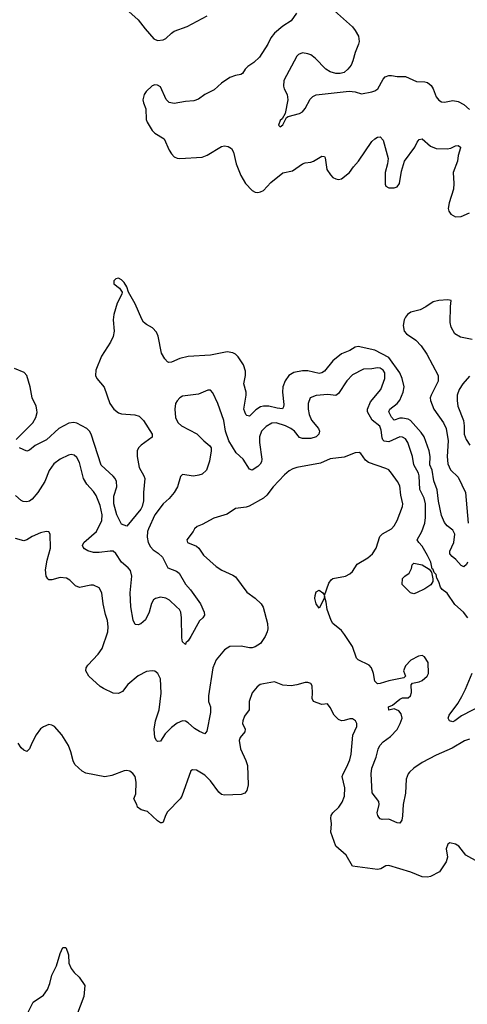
# Model space of a CAD drawing. Header units: inches. Extents: x 1839270 to 1929235, y 762242 to 910350.
# Tile 268 of 362: x 1891480 to 1894695, y 874554 to 881626. Entities that reach past the tile are written whole.
import ezdxf

# ---------------------------------------------------------------- set-up
doc = ezdxf.new("R2010")
doc.units = ezdxf.units.IN
doc.header["$MEASUREMENT"] = 0
doc.layers.add('B8897', color=7, linetype='Continuous')
doc.layers.add('B8898', color=7, linetype='Continuous')

msp = doc.modelspace()

# ---------------------------------------------------------------- linework, layer by layer
at = {"layer": 'B8897', "color": 5}
for points, elevation in [([(1894696.4, 877730), (1894690, 877714), (1894670, 877697.2), (1894650, 877705.2), (1894612.7, 877750), (1894586.6, 877770), (1894569.5, 877790), (1894569.7, 877810), (1894599.2, 877870), (1894604, 877930), (1894590, 877959.5), (1894550, 877992), (1894530, 878015.1), (1894510, 878065.2), (1894488, 878168), (1894478.1, 878250), (1894454.2, 878314.2), (1894443.4, 878390), (1894426.1, 878430), (1894426.9, 878490), (1894421, 878530), (1894383.8, 878630), (1894362.3, 878662.3), (1894286.6, 878746.6), (1894270, 878756.4), (1894230, 878765.4), (1894210, 878763.2), (1894170, 878748.7), (1894150, 878771.1), (1894130.8, 878810), (1894138.5, 878830), (1894190, 878868.8), (1894210, 878894), (1894234, 878950), (1894240.8, 878990), (1894227.3, 879050), (1894209.5, 879090), (1894130, 879199.5), (1894030, 879252.3), (1893910, 879278.3), (1893890, 879274), (1893850, 879250.8), (1893790, 879227.1), (1893730, 879175.3), (1893670, 879102.7), (1893650, 879088.9), (1893630, 879084.8), (1893550, 879103.2), (1893510, 879104), (1893447.8, 879092.2), (1893412.2, 879070), (1893387, 879033), (1893370.1, 878989.9), (1893366.4, 878950), (1893376.4, 878863.6), (1893375.2, 878844.7), (1893368.1, 878831.9), (1893330, 878835.1), (1893270, 878851.6), (1893230, 878849.8), (1893210, 878844.8), (1893174.9, 878825.1), (1893130, 878779.7), (1893110, 878783), (1893103.5, 878790), (1893089.8, 878830), (1893106.5, 878930), (1893105.3, 878950), (1893088.7, 879010), (1893100.8, 879070), (1893101.8, 879101.8), (1893086.3, 879146.3), (1893050, 879205.6), (1893030, 879224.2), (1893010, 879233.6), (1892970, 879239.6), (1892850, 879217.6), (1892690, 879208.2), (1892630, 879192.8), (1892570, 879165.4), (1892550, 879165.1), (1892542, 879170), (1892521, 879190), (1892499.3, 879230), (1892473.7, 879353.7), (1892461.3, 879381.3), (1892433.6, 879413.6), (1892390, 879436.9), (1892370, 879453.3), (1892356.2, 879476.2), (1892310, 879586), (1892262, 879670), (1892250, 879708.7), (1892230, 879739), (1892210, 879759), (1892190, 879769), (1892170, 879764), (1892156, 879750), (1892154.8, 879730), (1892197.5, 879697.5), (1892214.8, 879670), (1892214, 879654), (1892180.3, 879590), (1892154.6, 879510), (1892150.3, 879470), (1892158, 879390), (1892151.4, 879350), (1892132.7, 879310), (1892066.9, 879210), (1892026.2, 879110), (1892024.1, 879070), (1892033.8, 879050), (1892086.3, 878986.3), (1892127.6, 878870), (1892155.6, 878830), (1892190, 878803.2), (1892210, 878796.1), (1892307.6, 878787.6), (1892338.2, 878778.2), (1892370, 878748), (1892431.1, 878650), (1892430, 878627.8), (1892351.5, 878570), (1892331.8, 878550), (1892323.1, 878530), (1892323.2, 878490), (1892337.2, 878410), (1892371.4, 878350), (1892377.3, 878330), (1892368.7, 878230), (1892369.3, 878170), (1892359.3, 878130), (1892350, 878111.3), (1892250, 877989.2), (1892210, 878002.7), (1892178.1, 878070), (1892155.5, 878150), (1892156.4, 878203.6), (1892176.5, 878270), (1892174.8, 878310), (1892165, 878330), (1892150, 878346.6), (1892065.6, 878425.6), (1891992.7, 878650), (1891981.7, 878670), (1891962.2, 878690), (1891890, 878727.3), (1891867.5, 878732.5), (1891831.4, 878728.6), (1891760.2, 878690), (1891672.4, 878607.6), (1891591.7, 878568.3), (1891550, 878535.3), (1891530, 878527.2), (1891477, 878550)], 620), ([(1894730, 879329.9), (1894646.4, 879346.4), (1894606.3, 879370), (1894578.7, 879418.7), (1894570.7, 879450.7), (1894573.6, 879566.4), (1894579.3, 879610), (1894554.3, 879614.3), (1894490, 879609.7), (1894450, 879599.7), (1894397.1, 879562.9), (1894357.1, 879542.9), (1894290, 879525.8), (1894266.2, 879510), (1894251.3, 879490), (1894241.8, 879470), (1894234.2, 879430), (1894241.6, 879390), (1894258.9, 879370), (1894325.1, 879325.1), (1894364, 879284), (1894403.3, 879223.2), (1894485.5, 879070), (1894484.8, 879030), (1894434, 878930), (1894429.1, 878910), (1894430.1, 878890), (1894455.4, 878830), (1894523.3, 878730), (1894543.9, 878690), (1894557.4, 878602.6), (1894549.5, 878490), (1894556, 878436), (1894573.7, 878393.7), (1894630, 878340.7), (1894680.9, 878230), (1894701.8, 878010)], 620), ([(1891454.5, 878610), (1891574.5, 878730), (1891596, 878770), (1891604.1, 878804.1), (1891603.8, 878823.8), (1891597.3, 878850), (1891569.8, 878910), (1891555.6, 878990), (1891529.7, 879069.7), (1891512.3, 879092.3), (1891441.3, 879121.3)], 620), ([(1894699.1, 877330), (1894667.1, 877370), (1894606, 877426), (1894550, 877507.8), (1894514.2, 877534.2), (1894502.4, 877550), (1894490, 877588.7), (1894475.4, 877615.4), (1894470, 877641.2), (1894455.6, 877655.6), (1894450, 877677.2), (1894442, 877682), (1894432.1, 877730), (1894410, 877778), (1894370, 877844.5), (1894346, 877870), (1894335.1, 877890), (1894369.3, 877950.7), (1894390.4, 878009.6), (1894395, 878050), (1894394.2, 878150), (1894384.9, 878190), (1894352.6, 878252.6), (1894349.2, 878350), (1894343.4, 878370), (1894310.6, 878430), (1894302, 878490), (1894268.7, 878588.7), (1894250, 878615.3), (1894230, 878627.8), (1894210, 878629.8), (1894130, 878594.3), (1894098.7, 878598.7), (1894088.9, 878608.9), (1894083.9, 878623.9), (1894077, 878677), (1894067.2, 878707.2), (1894010.4, 878750.4), (1893977.1, 878810), (1893977.1, 878830), (1893998.3, 878881.7), (1894073.5, 878970), (1894103.5, 879050), (1894102, 879090), (1894090, 879109.6), (1894070, 879123.1), (1894050, 879125.6), (1894010, 879118.2), (1893950, 879117.1), (1893870, 879074.5), (1893830, 879033.1), (1893770, 878942.3), (1893750, 878928.2), (1893693.3, 878933.3), (1893610, 878927.4), (1893566, 878910), (1893551.4, 878868.6), (1893551.3, 878830), (1893558.4, 878790), (1893576.2, 878750), (1893625.7, 878690), (1893632.9, 878670), (1893628.9, 878650), (1893610, 878629.8), (1893570, 878618.4), (1893510, 878617.3), (1893490, 878625.6), (1893453, 878670), (1893428.2, 878690), (1893390, 878709.9), (1893321.2, 878730), (1893290, 878728.9), (1893250, 878705.5), (1893216.1, 878670), (1893202.2, 878630), (1893201.1, 878590), (1893218.6, 878470), (1893215.4, 878450), (1893206.5, 878433.5), (1893190, 878417.2), (1893150, 878391.6), (1893130, 878397.6), (1893084.8, 878470), (1893035, 878515), (1892982.1, 878602.1), (1892958.5, 878670), (1892946.5, 878746.5), (1892903.5, 878870), (1892867.3, 878947.3), (1892850, 878965.2), (1892830, 878964.5), (1892762.9, 878937.1), (1892650, 878921.3), (1892630, 878909.6), (1892610.2, 878889.8), (1892599.5, 878870), (1892593.1, 878830), (1892598.9, 878770), (1892607.1, 878747.1), (1892618.4, 878730), (1892642, 878710), (1892751.3, 878651.3), (1892801.6, 878601.6), (1892845.7, 878565.7), (1892854.9, 878550), (1892855.8, 878530), (1892843.9, 878456.1), (1892820.4, 878390), (1892790, 878362.4), (1892766.3, 878353.7), (1892728.5, 878348.5), (1892650, 878359.3), (1892634.4, 878345.6), (1892612.4, 878270), (1892590.2, 878230), (1892553.3, 878186.7), (1892510, 878148.2), (1892450, 878069.7), (1892403.8, 877970), (1892397.8, 877950), (1892395, 877910), (1892402.6, 877870), (1892418.9, 877838.9), (1892438.3, 877818.3), (1892475.2, 877795.2), (1892506.2, 877766.2), (1892543.8, 877690), (1892604.8, 877664.8), (1892623.9, 877650), (1892670, 877572.2), (1892707, 877530), (1892777.6, 877430), (1892803.8, 877370), (1892807.7, 877350), (1892794, 877330), (1892770, 877309.4), (1892710, 877195.1), (1892690, 877164.5), (1892673.4, 877150), (1892670, 877138), (1892650, 877158), (1892645.3, 877185.3), (1892642.8, 877330), (1892636.8, 877370), (1892626.6, 877390), (1892606.6, 877410), (1892556, 877456), (1892530, 877470.7), (1892490, 877478.7), (1892454, 877470), (1892441.3, 877458.7), (1892427, 877433), (1892408.7, 877370), (1892383.4, 877316.6), (1892350, 877287), (1892330, 877279.5), (1892310, 877282), (1892294.3, 877314.3), (1892278.5, 877410), (1892272.8, 877510), (1892284.9, 877630), (1892275, 877670), (1892258.2, 877690), (1892210.6, 877730), (1892170, 877793.3), (1892150, 877808.2), (1892130, 877809.7), (1892050, 877798.8), (1892010, 877800.3), (1891970, 877811.1), (1891945.6, 877825.6), (1891936.6, 877836.6), (1891931.1, 877850), (1891939.2, 877870), (1892031.2, 877950), (1892069.1, 878030), (1892071.9, 878070), (1892057.3, 878137.3), (1892028.3, 878208.3), (1892010, 878237.7), (1891961.7, 878290), (1891936.9, 878330), (1891910, 878445.2), (1891890, 878482.9), (1891870, 878498.4), (1891850, 878502.4), (1891830, 878497.4), (1891770.6, 878470), (1891724.4, 878435.6), (1891692.3, 878387.7), (1891658.9, 878310), (1891610, 878231.5), (1891570, 878183), (1891550, 878168.3), (1891530, 878163.1), (1891505.6, 878165.6), (1891490, 878173.3), (1891450, 878209.5)], 640), ([(1894710, 879065.6), (1894661.7, 879010), (1894636, 878970), (1894622.6, 878930), (1894620.9, 878890), (1894626.3, 878850), (1894667.2, 878747.2), (1894673.4, 878710), (1894671.7, 878650), (1894686, 878610), (1894712, 878570)], 640), ([(1894710, 876458.3), (1894673.7, 876446.3), (1894586.7, 876393.3), (1894470, 876344.4), (1894370.3, 876290), (1894310, 876249.8), (1894278.4, 876221.6), (1894269.2, 876210), (1894256.5, 876170), (1894250.2, 876069.8), (1894232.9, 875990), (1894230, 875908), (1894223.4, 875876.6), (1894210, 875856), (1894190, 875858.4), (1894130, 875883.5), (1894082.3, 875882.3), (1894070, 875887), (1894058.9, 875898.9), (1894051.8, 875910), (1894047.8, 875930), (1894060.7, 875990), (1894059.5, 876010), (1894011.9, 876071.9), (1894004.6, 876210), (1894008.3, 876250), (1894041.3, 876330), (1894054.5, 876385.5), (1894066.2, 876413.8), (1894090, 876440.2), (1894143.1, 876476.9), (1894190.9, 876529.1), (1894213.2, 876570), (1894226.8, 876610), (1894220.7, 876640.7), (1894202.2, 876662.2), (1894170, 876676.3), (1894130, 876667.8), (1894129.8, 876690), (1894157.8, 876702.2), (1894210, 876746.9), (1894230, 876755.6), (1894270, 876755.3), (1894287.6, 876770), (1894293.7, 876793.7), (1894292.3, 876847.7), (1894300.1, 876859.9), (1894350, 876870.4), (1894370, 876880.5), (1894406, 876910), (1894417.2, 876930), (1894414, 877010), (1894388, 877050), (1894370, 877059), (1894344.5, 877055.5), (1894290, 877025.2), (1894250, 876985.2), (1894235.5, 876950), (1894250.7, 876910), (1894239.9, 876900.1), (1894130, 876878.4), (1894070, 876858.4), (1894050, 876857), (1894030, 876875.3), (1894022, 876930), (1894006.6, 876970), (1893989.6, 876990), (1893910, 877028.4), (1893899.3, 877039.3), (1893870, 877124.5), (1893812.8, 877210), (1893790, 877239.7), (1893730, 877289.7), (1893716.2, 877310), (1893687.3, 877390), (1893681.5, 877441.4), (1893670, 877486), (1893667.7, 877470), (1893630, 877399.3), (1893608.4, 877430), (1893600.4, 877470), (1893601.1, 877490), (1893610, 877516.3), (1893630, 877527.7), (1893656, 877510), (1893670, 877491.3), (1893700.2, 877579.8), (1893717.3, 877602.7), (1893730, 877611.7), (1893819, 877630), (1893850, 877645.3), (1893870, 877663.8), (1893904.4, 877715.6), (1893980, 877760), (1894013.3, 877790), (1894039.7, 877830), (1894066.2, 877913.8), (1894086.6, 877933.4), (1894149.5, 877970), (1894170, 877990.6), (1894191.3, 878030), (1894229.7, 878130), (1894231.1, 878150), (1894218.2, 878210), (1894210, 878279), (1894193.6, 878310), (1894150, 878369.4), (1894130, 878392.3), (1894110, 878403.7), (1893985.2, 878445.2), (1893962.9, 878462.9), (1893930, 878509.4), (1893916.9, 878516.9), (1893890, 878515.1), (1893810, 878483.9), (1893710, 878471.3), (1893639.9, 878440.1), (1893471, 878410), (1893440.6, 878399.4), (1893415, 878385), (1893382.6, 878357.4), (1893301.3, 878270), (1893254, 878210), (1893230, 878189.7), (1893126.8, 878133.2), (1893105.8, 878125.8), (1893030, 878115.6), (1892970, 878075.8), (1892874.8, 878045.2), (1892790, 878000.5), (1892753.8, 877986.2), (1892734, 877970), (1892724.9, 877950), (1892680.4, 877890), (1892685.5, 877870), (1892750, 877845.7), (1892765.7, 877830), (1892799.9, 877779.9), (1892890, 877699.5), (1892931.4, 877671.4), (1893010, 877637.6), (1893030, 877624.9), (1893110, 877514.9), (1893171.1, 877471.1), (1893214.4, 877430), (1893227.6, 877407.6), (1893260.3, 877290), (1893263.1, 877250), (1893257.6, 877230), (1893243.4, 877196.6), (1893210, 877144.5), (1893170, 877120.7), (1893150, 877114), (1893130, 877113.6), (1893070, 877126), (1892990, 877124.2), (1892950, 877100.7), (1892890, 877029.4), (1892866.3, 876970), (1892834.9, 876770), (1892836.9, 876730), (1892849.1, 876690), (1892850.2, 876649.8), (1892824.7, 876515.3), (1892810, 876498), (1892770, 876512.4), (1892735.2, 876535.2), (1892690, 876575.8), (1892670, 876587.8), (1892650, 876591.3), (1892610, 876573.7), (1892570, 876542.6), (1892523.4, 876496.6), (1892490, 876443.7), (1892470, 876440.9), (1892462, 876450), (1892449.8, 876470), (1892444.8, 876530), (1892455.3, 876590), (1892480.9, 876670), (1892495.7, 876790), (1892490.7, 876890.7), (1892471.5, 876930), (1892450, 876946), (1892430, 876949.7), (1892390, 876943.5), (1892330, 876912.8), (1892256.5, 876850), (1892218.4, 876801.6), (1892190, 876785.5), (1892150, 876789.8), (1892081.7, 876821.7), (1892057.3, 876837.3), (1891975.6, 876910), (1891955.6, 876950), (1891957.6, 876970), (1891969.6, 876990), (1892043.1, 877070), (1892071.1, 877110), (1892112.5, 877230), (1892114.8, 877265.2), (1892110.7, 877310), (1892095, 877355), (1892079.3, 877430), (1892069.7, 877509.7), (1892050, 877546), (1892010, 877564.5), (1891990, 877564.5), (1891910, 877548.2), (1891879.6, 877559.6), (1891839.8, 877599.8), (1891814.8, 877614.8), (1891770, 877618.6), (1891710, 877602.4), (1891690, 877603.1), (1891681.3, 877610), (1891669.9, 877629.9), (1891666, 877674), (1891676.6, 877743.4), (1891701.6, 877830), (1891699.3, 877930), (1891690, 877948.7), (1891669.2, 877949.2), (1891630, 877940.9), (1891570, 877914), (1891530, 877889.6), (1891510, 877883.6), (1891450, 877899.5)], 660), ([(1894810, 876708.7), (1894653.5, 876626.5), (1894604.9, 876590), (1894590, 876584.2), (1894565.7, 876590), (1894556.3, 876610), (1894564.2, 876630), (1894625.6, 876714.4), (1894654.6, 876765.4), (1894681.7, 876818.3), (1894728.6, 876931.4)], 640), ([(1894775.1, 875575.1), (1894684.8, 875624.8), (1894634, 875690), (1894610, 875705.2), (1894570, 875713.2), (1894555.3, 875704.7), (1894542, 875670), (1894553.4, 875610), (1894543.4, 875576.6), (1894494.1, 875505.9), (1894430, 875472.8), (1894410, 875468.2), (1894370, 875469.7), (1894290, 875502.7), (1894130, 875551.6), (1894110, 875547.6), (1894073.4, 875526.6), (1894050, 875523.2), (1893870, 875546), (1893824.9, 875624.9), (1893749.5, 875690), (1893714.2, 875790), (1893719.3, 875850), (1893714.8, 875890), (1893716.9, 875910), (1893728.2, 875930), (1893772.4, 875970), (1893794.8, 876005.2), (1893813.6, 876050), (1893815.3, 876110), (1893796.9, 876190), (1893802, 876210), (1893830, 876259.1), (1893850.9, 876310), (1893860.4, 876350), (1893872.9, 876487.1), (1893902, 876550), (1893902, 876570), (1893892.3, 876590), (1893870, 876604.5), (1893850, 876605.1), (1893810, 876591.5), (1893790, 876589.6), (1893770, 876598.7), (1893738.9, 876630), (1893710, 876686.6), (1893690, 876712.7), (1893650, 876707.3), (1893589.6, 876729.6), (1893579.3, 876750), (1893583.7, 876790), (1893580.9, 876840.9), (1893570, 876857.2), (1893550, 876864.5), (1893530, 876865.1), (1893470, 876847.8), (1893430, 876842.4), (1893370, 876846.3), (1893310, 876869.7), (1893230, 876856.1), (1893208, 876850), (1893185.5, 876834.5), (1893148.9, 876791.1), (1893128.5, 876730), (1893126.7, 876670), (1893095.1, 876624.9), (1893081.7, 876590), (1893081.1, 876570), (1893100.3, 876530), (1893097.4, 876510), (1893063.1, 876470), (1893056.5, 876450), (1893064.7, 876390), (1893105, 876305), (1893116.5, 876270), (1893121.5, 876130), (1893111.2, 876088.8), (1893096.3, 876070), (1893070, 876060.5), (1892950, 876055.8), (1892930, 876061.3), (1892910, 876077), (1892850, 876158.4), (1892810, 876200.7), (1892750, 876236), (1892720.7, 876239.3), (1892708, 876232), (1892645.2, 876050), (1892631.7, 876030), (1892542.3, 875937.7), (1892527.2, 875910), (1892510, 875861.2), (1892501.4, 875858.6), (1892490, 875857.6), (1892470, 875872.8), (1892398.3, 875938.3), (1892351.7, 875951.7), (1892326, 875970), (1892320.9, 875990), (1892299, 876030), (1892314.5, 876065.5), (1892316.1, 876150), (1892309.7, 876190), (1892292.5, 876212.5), (1892269.8, 876229.8), (1892250, 876234.5), (1892230, 876232.1), (1892142, 876198), (1892090, 876188.2), (1891955.2, 876215.2), (1891928, 876228), (1891876, 876276), (1891862.8, 876302.8), (1891847.5, 876367.5), (1891830, 876412.7), (1891781.6, 876490), (1891730, 876549.3), (1891710, 876559.3), (1891690, 876562.7), (1891650, 876546.6), (1891630, 876532.7), (1891598, 876490), (1891566, 876430), (1891550, 876388.7), (1891530, 876369.2), (1891510, 876379), (1891490, 876395.3), (1891469.4, 876430)], 680), ([(1891520.7, 874459.3), (1891576.9, 874570), (1891650, 874620.3), (1891678.5, 874661.5), (1891695.6, 874704.4), (1891710, 874763), (1891743.9, 874830), (1891770, 874918), (1891790, 874962), (1891810, 874962), (1891824, 874930), (1891830.4, 874910), (1891833, 874850), (1891850, 874811), (1891870, 874782.8), (1891907.9, 874747.9), (1891946.8, 874690), (1891940.3, 874610), (1891887.9, 874472.1)], 680)]:
    msp.add_lwpolyline(points, dxfattribs=dict(at, elevation=elevation))
at = {"layer": 'B8897', "color": 5, "elevation": 640}
msp.add_lwpolyline([(1894310, 877502), (1894286, 877510), (1894228, 877570), (1894228.4, 877611.6), (1894246, 877630), (1894278, 877650), (1894294.6, 877685.4), (1894298, 877710), (1894310, 877722), (1894370, 877710.6), (1894419.9, 877679.9), (1894438.5, 877658.5), (1894447.7, 877610), (1894447.3, 877590), (1894431.9, 877568.1), (1894390, 877538), (1894330, 877509)], close=True, dxfattribs=at)
at = {"layer": 'B8898', "color": 5}
for points, elevation in [([(1892264.2, 881684.2), (1892330, 881626), (1892379.8, 881559.8), (1892442.6, 881490), (1892470, 881477.7), (1892510, 881481.9), (1892530, 881491.2), (1892569.4, 881530.6), (1892590, 881544.1), (1892682.1, 881577.9), (1892826, 881654)], 620), ([(1893467.7, 881672.3), (1893430, 881618.8), (1893370, 881578.8), (1893309.3, 881530), (1893283.3, 881496.7), (1893261.3, 881450), (1893202, 881358), (1893162.1, 881317.9), (1893118.8, 881290), (1893098.8, 881270), (1893079.5, 881240.5), (1893067.7, 881232.3), (1893030, 881225.8), (1892990, 881210.6), (1892928.8, 881170), (1892877.6, 881122.4), (1892810, 881089.8), (1892763.3, 881056.7), (1892730, 881044.5), (1892670, 881039.9), (1892590, 881024.1), (1892552.8, 881032.8), (1892532.8, 881052.8), (1892490, 881144.2), (1892470, 881157), (1892450, 881158.4), (1892430, 881150.6), (1892388.1, 881110), (1892373.6, 881090), (1892363.6, 881050), (1892368.1, 881028.1), (1892386, 880986), (1892389.1, 880910), (1892395.2, 880890), (1892430, 880830.3), (1892450, 880810.3), (1892516.1, 880770), (1892552.8, 880690), (1892570, 880662.8), (1892590, 880641.8), (1892610, 880631.1), (1892630, 880628.6), (1892790, 880638.3), (1892826.9, 880653.1), (1892930, 880715.3), (1892950, 880719.5), (1892976.5, 880716.5), (1893000.3, 880700.3), (1893015.3, 880675.3), (1893034.7, 880590), (1893068.5, 880508.5), (1893102.3, 880450), (1893150, 880398.6), (1893170, 880388.2), (1893190, 880385.4), (1893210, 880389.2), (1893230, 880399.7), (1893283.8, 880456.2), (1893370, 880525.4), (1893438.3, 880541.7), (1893510, 880590.4), (1893530, 880599.1), (1893570, 880602.8), (1893590, 880610.7), (1893650, 880646), (1893670, 880644.7), (1893674.6, 880634.6), (1893686.7, 880550), (1893711.2, 880511.2), (1893730, 880494), (1893750, 880483.7), (1893770, 880478.7), (1893790, 880483.1), (1893848, 880530), (1893876.4, 880570), (1893914.2, 880610), (1894010, 880750.5), (1894030, 880770.6), (1894050, 880782.8), (1894070, 880786), (1894090, 880762), (1894125.5, 880630), (1894120.4, 880590), (1894104.2, 880530), (1894104.4, 880444.4), (1894110.6, 880430.6), (1894130, 880418.8), (1894170, 880419.1), (1894190, 880426.8), (1894206.6, 880450), (1894221.5, 880538.5), (1894243, 880610), (1894317.6, 880710), (1894333.8, 880746.2), (1894350, 880766.8), (1894370, 880770.6), (1894430, 880717.1), (1894470, 880700.4), (1894550, 880698.7), (1894575.4, 880704.6), (1894610, 880720.5), (1894630, 880722.8), (1894646, 880710), (1894645.4, 880705.4), (1894628.8, 880651.2), (1894624.6, 880610), (1894593.4, 880530), (1894598.9, 880450), (1894595.6, 880410), (1894564.7, 880310), (1894557.2, 880270), (1894561.5, 880250), (1894576.5, 880230), (1894610, 880209.5), (1894650, 880212.2), (1894710, 880238.8)], 620), ([(1893740.3, 881690), (1893870, 881574.9), (1893890.3, 881550), (1893912.3, 881507.7), (1893917.6, 881470), (1893914, 881450), (1893888.2, 881390), (1893873, 881330), (1893859.9, 881300.1), (1893837.3, 881270), (1893810, 881246.6), (1893780.5, 881239.5), (1893750, 881239.6), (1893710, 881251.5), (1893679.5, 881270), (1893601.6, 881350), (1893570, 881373.3), (1893550, 881382.3), (1893511.8, 881388.2), (1893482.8, 881377.2), (1893470, 881363.7), (1893378, 881190), (1893373.4, 881150), (1893378.7, 881130), (1893401.3, 881090), (1893406.7, 881050), (1893387.5, 880952.5), (1893364.5, 880915.5), (1893350, 880902), (1893338, 880870), (1893350, 880858), (1893370, 880871.3), (1893397.2, 880922.8), (1893408.9, 880931.1), (1893490, 880952.4), (1893510, 880963.8), (1893530.9, 880989.1), (1893565.2, 881054.8), (1893586.1, 881073.9), (1893610, 881086), (1893846.5, 881113.5), (1893888.8, 881108.8), (1893934.6, 881094.6), (1894010, 881107.9), (1894030, 881114.3), (1894051.2, 881130), (1894090, 881199.1), (1894104.2, 881215.8), (1894130, 881225.3), (1894150, 881225.3), (1894190, 881218.7), (1894250, 881217.6), (1894330, 881183.1), (1894390, 881180.3), (1894410, 881174.4), (1894434, 881154), (1894449.2, 881129.2), (1894471.4, 881071.4), (1894490, 881048), (1894510, 881037.1), (1894530, 881034.4), (1894590, 881045.7), (1894630, 881038.9), (1894670, 881016.5), (1894710, 880982.3)], 640)]:
    msp.add_lwpolyline(points, dxfattribs=dict(at, elevation=elevation))

doc.saveas('drawing.dxf')
